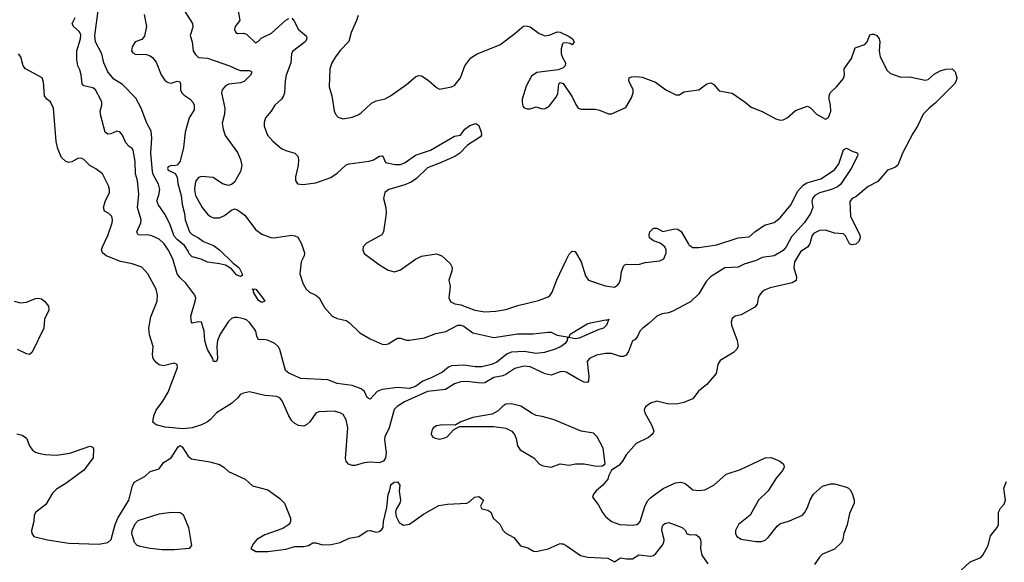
# Model space of a CAD drawing. Header units: inches. Extents: x 1552611 to 1694776, y 811966 to 917215.
# Tile 420 of 549: x 1675565 to 1682096, y 861078 to 864676. Entities that reach past the tile are written whole.
import ezdxf

# ---------------------------------------------------------------- set-up
doc = ezdxf.new("R2010")
doc.units = ezdxf.units.IN
doc.header["$MEASUREMENT"] = 0
doc.layers.add('B6876', color=7, linetype='Continuous')
doc.layers.add('B6886', color=7, linetype='Continuous')

msp = doc.modelspace()

# ---------------------------------------------------------------- linework, layer by layer
at = {"layer": 'B6876', "color": 5}
for points, elevation in [([(1676648.5, 864748.5), (1676711.2, 864651.2), (1676714, 864626), (1676695.3, 864570), (1676708.2, 864528.2), (1676715.2, 864470), (1676730, 864444.9), (1676750, 864426.2), (1676810, 864420.5), (1676956.4, 864370), (1677010, 864344.7), (1677030, 864339.7), (1677090, 864338.7), (1677104.9, 864330), (1677098.7, 864310), (1677053.1, 864266.9), (1677030, 864257), (1676951.4, 864248.6), (1676930, 864238), (1676908.5, 864211.5), (1676903, 864190), (1676925.5, 864090), (1676923.5, 864050), (1676907.6, 863990), (1676913.8, 863950), (1676928.3, 863908.3), (1677010, 863795.5), (1677030.3, 863750), (1677038.4, 863710), (1677030.4, 863670), (1676990, 863599.5), (1676970, 863583.6), (1676950, 863575.6), (1676910, 863587.8), (1676848.9, 863628.9), (1676770, 863636.8), (1676750.2, 863629.8), (1676735, 863610), (1676728.1, 863590), (1676725.3, 863550), (1676731.2, 863510), (1676774.9, 863430), (1676810, 863386), (1676830.7, 863370), (1676850, 863362.3), (1676890, 863363.1), (1676922.6, 863377.4), (1676970, 863413), (1676990, 863422), (1677010, 863416.3), (1677058.9, 863378.9), (1677130, 863284.6), (1677170, 863254.9), (1677230, 863232.2), (1677250, 863230.2), (1677370, 863247.2), (1677390, 863243.8), (1677410, 863233.4), (1677435.2, 863190), (1677454.4, 863130), (1677451.3, 863110), (1677432.8, 863070), (1677424, 862990), (1677442.8, 862930), (1677464.2, 862890), (1677488.2, 862870), (1677529.2, 862849.2), (1677551.2, 862831.2), (1677587.3, 862767.3), (1677637.3, 862710), (1677670, 862694.4), (1677730, 862681.3), (1677750, 862668.2), (1677820, 862599.9), (1677890, 862560.3), (1677970, 862525.7), (1677990, 862523.1), (1678010, 862527.4), (1678070, 862564.4), (1678090, 862563.8), (1678130, 862550.4), (1678150, 862550.3), (1678250, 862567.5), (1678324.2, 862595.8), (1678391.7, 862608.3), (1678470, 862650.4), (1678490, 862651.3), (1678510, 862643.6), (1678570, 862599.9), (1678710, 862568), (1678870, 862593.2), (1678970, 862592.7), (1679070, 862603.7), (1679090, 862603.1), (1679130, 862583.6), (1679209.2, 862570.8), (1679217, 862590), (1679330, 862658.7), (1679350, 862667), (1679450, 862685.5), (1679456.5, 862683.5), (1679472, 862690), (1679458, 862650), (1679438, 862630), (1679401.1, 862618.9), (1679275.3, 862564.7), (1679250, 862559.2), (1679210, 862569.3), (1679196.9, 862563.1), (1679195.5, 862550), (1679182.8, 862530), (1679156.5, 862510), (1679110, 862488.5), (1679046, 862470), (1678990, 862463.2), (1678910, 862475.4), (1678828, 862472), (1678799.3, 862460.7), (1678730, 862405.6), (1678695.3, 862390), (1678630, 862374.3), (1678585.1, 862374.9), (1678510, 862385.8), (1678430, 862382), (1678408.8, 862371.2), (1678370, 862338.9), (1678290, 862298.2), (1678239.9, 862280.1), (1678190, 862243.6), (1678150, 862231.7), (1678070, 862237.4), (1677970, 862225.1), (1677935.6, 862210), (1677890, 862159.3), (1677870, 862171.8), (1677852.2, 862210), (1677830, 862229.1), (1677770, 862250.7), (1677670, 862263.6), (1677608.9, 862288.9), (1677430, 862296.4), (1677350, 862332.1), (1677328.8, 862350), (1677289.8, 862490), (1677280.2, 862510), (1677258.2, 862530), (1677209.2, 862550.8), (1677184.2, 862555.8), (1677150, 862554), (1677137.2, 862577.2), (1677130.7, 862610), (1677119, 862630), (1677090, 862668.6), (1677070, 862685.3), (1677050, 862693.5), (1677010, 862702), (1676990, 862701.1), (1676970, 862694.3), (1676947, 862673), (1676894, 862590), (1676876.3, 862550), (1676872, 862510), (1676876, 862430), (1676870, 862409.4), (1676850, 862408.7), (1676846.2, 862430), (1676810.8, 862490), (1676803.9, 862510), (1676793, 862550), (1676788.8, 862610), (1676770.8, 862670.8), (1676750, 862673.7), (1676710, 862664.2), (1676704.2, 862670), (1676699.8, 862710), (1676729.7, 862810), (1676732.8, 862830), (1676726.6, 862850), (1676667.8, 862930), (1676630, 862964.2), (1676609.9, 862989.9), (1676579.9, 863090), (1676550, 863151.1), (1676523.1, 863190), (1676490, 863221), (1676442.3, 863242.3), (1676413.2, 863250), (1676370, 863246.5), (1676350, 863249.8), (1676343.5, 863263.5), (1676342, 863270), (1676369.1, 863330), (1676371.1, 863350), (1676346, 863430), (1676356.2, 863516.2), (1676346.6, 863610), (1676334.1, 863654.1), (1676330, 863735.3), (1676318.7, 863810), (1676310, 863822), (1676290, 863834.5), (1676270, 863859.5), (1676247, 863910), (1676230, 863931.8), (1676210, 863936.8), (1676170, 863919.8), (1676150, 863916.9), (1676131.6, 863930), (1676102.6, 864037.4), (1676098.9, 864070), (1676109.3, 864110), (1676109.5, 864130), (1676100.5, 864150), (1676066.9, 864210), (1676050, 864223.1), (1675990, 864236.3), (1675978.3, 864250), (1675971.9, 864310), (1675963.1, 864343.1), (1675949.7, 864370.3), (1675943, 864410), (1675943.8, 864470), (1675968.2, 864550), (1675970, 864578), (1675958.4, 864598.4), (1675921.2, 864630), (1675912.7, 864650), (1675931.8, 864690)], 940), ([(1676389.5, 864709.5), (1676406.2, 864630), (1676393.6, 864566.4), (1676375.8, 864544.2), (1676330, 864528.2), (1676310, 864495.1), (1676306.5, 864470), (1676316.2, 864456.2), (1676330, 864448.4), (1676405.7, 864445.7), (1676430, 864436.5), (1676444.9, 864424.9), (1676470, 864394.9), (1676503, 864310), (1676530, 864271.3), (1676550, 864258.4), (1676570, 864255.6), (1676610, 864268.4), (1676625.2, 864265.2), (1676631.5, 864251.5), (1676632.4, 864210), (1676639.6, 864190), (1676655, 864175), (1676695.3, 864150), (1676713.4, 864130), (1676722, 864110), (1676722.8, 864077.2), (1676690, 864026), (1676662.4, 863930), (1676651.6, 863828.4), (1676630, 863737.2), (1676610, 863712.3), (1676590, 863706), (1676570, 863709.2), (1676550, 863701.2), (1676545.3, 863690), (1676550, 863678.8), (1676596.9, 863656.9), (1676610, 863631), (1676614.8, 863590), (1676635.5, 863510), (1676641.7, 863450), (1676657, 863390), (1676661.7, 863350), (1676691.5, 863270), (1676710, 863252.6), (1676750, 863230.2), (1676784.2, 863204.2), (1676850, 863179.5), (1676890, 863149.3), (1676980.6, 863060.6), (1677020.3, 863030), (1677039.5, 862990), (1677039.5, 862980.5), (1677030, 862972.3), (1677004.1, 862984.1), (1676970, 863023.6), (1676930, 863047.3), (1676890, 863058), (1676810, 863069), (1676769.1, 863089.1), (1676710, 863102.7), (1676690, 863122.7), (1676682.2, 863142.2), (1676658, 863178), (1676610, 863217.7), (1676590, 863241.2), (1676561.6, 863321.6), (1676527.4, 863387.4), (1676483.1, 863450), (1676477.2, 863470), (1676478.2, 863490), (1676487.5, 863512.4), (1676493.7, 863550), (1676486.2, 863586.2), (1676449.9, 863650), (1676445.3, 863670), (1676434.9, 863790), (1676441.4, 863890), (1676437.3, 863937.3), (1676409.3, 863990), (1676369.8, 864090), (1676334.8, 864154.8), (1676245.8, 864245.8), (1676190, 864281.4), (1676150, 864329.9), (1676122.7, 864390), (1676110.4, 864450), (1676068.1, 864528.1), (1676064.1, 864570), (1676086.9, 864753.1)], 920), ([(1677008.2, 864770), (1677026, 864670), (1676994.8, 864630), (1676990.7, 864610), (1676998.8, 864590), (1677010, 864583.8), (1677050, 864585.7), (1677070, 864580.5), (1677130, 864521.6), (1677150, 864534), (1677167.3, 864552.7), (1677234.5, 864585.5), (1677330, 864672), (1677350, 864683.7)], 960), ([(1677370, 864686), (1677385.9, 864665.9), (1677414, 864610), (1677467, 864567), (1677470.4, 864550), (1677457.6, 864530), (1677374, 864466), (1677368.5, 864450), (1677363.7, 864390), (1677331.7, 864308.3), (1677324.9, 864270), (1677320.3, 864190), (1677313.7, 864170), (1677300.4, 864150), (1677257.3, 864110), (1677233.4, 864070), (1677195.8, 864024.2), (1677186.7, 863993.3), (1677186.7, 863970), (1677208.4, 863910), (1677243, 863870), (1677302, 863822), (1677330, 863807.6), (1677390.2, 863790.2), (1677410, 863770.7), (1677414, 863750), (1677412, 863710), (1677394.8, 863634.8), (1677394.8, 863610), (1677407.7, 863587.7), (1677442.5, 863582.5), (1677530, 863594), (1677629.3, 863630), (1677670, 863657.4), (1677730, 863713.4), (1677750, 863719.7), (1677883.1, 863736.9), (1677912.3, 863747.7), (1677950.6, 863770.6), (1677970, 863773.4), (1677974, 863770), (1677991, 863730), (1678054.7, 863714.7), (1678090, 863715.7), (1678120.9, 863730), (1678190, 863777.7), (1678290, 863811.8), (1678450, 863903.6), (1678489.5, 863910.5), (1678517, 863950), (1678550, 863975.3), (1678590, 863987.7), (1678610, 863974.8), (1678626, 863930), (1678628, 863910), (1678620.9, 863899.1), (1678535.1, 863844.9), (1678484.6, 863790), (1678450.1, 863769.9), (1678350, 863724.5), (1678270, 863692.9), (1678197.3, 863622.7), (1678161.6, 863598.4), (1678119.4, 863580.6), (1678012.7, 863550), (1677987.2, 863530), (1677978.9, 863490), (1677993.4, 863430), (1677996.4, 863390), (1677979.1, 863270), (1677966, 863250), (1677864.7, 863195.3), (1677844, 863170), (1677840.7, 863150), (1677850, 863126.8), (1677950.7, 863050), (1678010, 863014.4), (1678050, 863005.3), (1678090, 863018), (1678190, 863087.9), (1678230, 863107.9), (1678330, 863123), (1678364.7, 863110), (1678419.9, 863059.9), (1678433.4, 863033.4), (1678430.6, 863009.4), (1678411.3, 862950), (1678421, 862910), (1678412, 862830), (1678425.4, 862805.4), (1678451.3, 862791.3), (1678490, 862786), (1678584.7, 862750), (1678650, 862738.7), (1678723.1, 862743.1), (1678790, 862754.7), (1678870, 862780.2), (1679006.5, 862813.5), (1679070, 862838.5), (1679084, 862850), (1679096.8, 862870), (1679128.3, 862951.7), (1679190, 863082), (1679210, 863121), (1679230, 863141), (1679250, 863138), (1679290, 863071.3), (1679317.3, 862977.3), (1679338, 862950), (1679449.1, 862910.9), (1679510, 862902.8), (1679530, 862916), (1679541.2, 862930), (1679550, 862954), (1679556.5, 863003.5), (1679570, 863042), (1679578, 863050), (1679590, 863054), (1679670, 863052.4), (1679713.8, 863066.2), (1679810, 863077), (1679837.8, 863090), (1679852.8, 863130), (1679853, 863150), (1679843.2, 863170), (1679813.2, 863193.2), (1679768.4, 863210), (1679742.2, 863230), (1679739.1, 863250), (1679745, 863270), (1679770, 863293.8), (1679790, 863294), (1679830, 863272.2), (1679910, 863289.4), (1679930, 863287.1), (1679951.5, 863271.5), (1680000, 863186.7)], 960), ([(1677810, 864702.7), (1677799.7, 864670), (1677763.2, 864590), (1677748.3, 864531.7), (1677690, 864471.2), (1677659.6, 864430), (1677635.3, 864390), (1677621.5, 864350), (1677618.4, 864230), (1677635.5, 864170), (1677650.6, 864070.6), (1677658.8, 864050), (1677678, 864030), (1677710, 864019.1), (1677770, 864030.5), (1677810, 864045.5), (1677830, 864058), (1677897.6, 864122.4), (1677930, 864136.9), (1677988.7, 864151.3), (1678024.5, 864170), (1678130, 864245.7), (1678190, 864297.6), (1678210, 864306.4), (1678230, 864303.8), (1678275.1, 864275.1), (1678330, 864226), (1678350, 864216), (1678430, 864230.4), (1678450, 864239.3), (1678489.6, 864290), (1678517.6, 864370), (1678557.5, 864422.5), (1678599.3, 864450), (1678749.5, 864510), (1678850, 864584.4), (1678894.9, 864625.1), (1678907.3, 864632.7), (1678924.7, 864635.3), (1678950, 864629.3), (1679010, 864583.6), (1679050, 864568.5), (1679083.6, 864576.4), (1679130, 864594.8), (1679150, 864593.4), (1679210, 864564.9), (1679230.8, 864550), (1679242.8, 864530), (1679230.3, 864509.7), (1679217.2, 864517.2), (1679190, 864523.1), (1679170, 864519.6), (1679165.2, 864514.8), (1679156.8, 864483.2), (1679156.8, 864450), (1679165, 864425), (1679186, 864390), (1679182.3, 864370), (1679170, 864357.7), (1679136.4, 864343.6), (1678994.2, 864325.8), (1678959.1, 864300.9), (1678924, 864236), (1678898, 864150), (1678897.1, 864130), (1678903.1, 864103.1), (1678911.9, 864091.9), (1678930, 864084.4), (1678950, 864085.1), (1678990, 864098.1), (1679030, 864085.3), (1679050, 864087.2), (1679077.1, 864102.9), (1679120.9, 864159.1), (1679134.9, 864185.1), (1679141.6, 864250), (1679150, 864260.5), (1679170, 864253.4), (1679230, 864164), (1679253, 864113), (1679270.3, 864090.3), (1679290, 864082.4), (1679382.5, 864082.5), (1679410, 864077), (1679470, 864052.4), (1679490, 864052.4), (1679585.6, 864094.4), (1679622, 864158), (1679635.1, 864190), (1679633.6, 864210), (1679605.6, 864270), (1679607, 864290), (1679622, 864298), (1679650, 864299.5), (1679694.3, 864294.3), (1679782, 864262), (1679850, 864210.8), (1679916.9, 864176.9), (1679942, 864178), (1679970, 864198), (1680000, 864202)], 980), ([(1680000, 862798.7), (1679896.9, 862743.1), (1679867.3, 862732.7), (1679825.9, 862725.9), (1679790, 862710.5), (1679738.7, 862661.3), (1679697.6, 862630), (1679677.6, 862610), (1679663.5, 862576.5), (1679645.8, 862554.2), (1679630, 862546), (1679604.1, 862475.9), (1679587.2, 862452.8), (1679570, 862443.7), (1679550, 862442.9), (1679490, 862461.9), (1679450, 862463.6), (1679390, 862451.7), (1679344.7, 862430), (1679329.4, 862409.4), (1679340.3, 862310), (1679337.7, 862282.3), (1679330.3, 862269.7), (1679310, 862273.3), (1679270, 862292.7), (1679190, 862339.8), (1679170, 862343.5), (1679150, 862340.5), (1679090, 862318.4), (1679050, 862328.3), (1678950, 862373.8), (1678910, 862379.8), (1678850, 862364.3), (1678790, 862322.7), (1678770, 862314.4), (1678710, 862303.6), (1678650, 862268.7), (1678625.1, 862265.1), (1678530, 862277.5), (1678490, 862274.2), (1678450, 862261.4), (1678390, 862225.1), (1678270, 862210.7), (1678118, 862142), (1678068, 862112), (1678048.7, 862091.3), (1678016.5, 861970), (1677986.7, 861910), (1677985.4, 861890), (1677995.7, 861804.3), (1677991, 861770), (1677977.8, 861750), (1677950, 861737.7), (1677890, 861743.2), (1677850, 861737.4), (1677790, 861720.3), (1677770, 861720.8), (1677746, 861730), (1677729.8, 861749.8), (1677726.3, 861766.3), (1677741.6, 861970), (1677730, 862022), (1677710, 862058.3), (1677690, 862069.8), (1677650, 862080.4), (1677550, 862075.8), (1677530, 862066.6), (1677490, 862009.4), (1677470, 861992), (1677450, 861982), (1677413.7, 861986.3), (1677390, 861998), (1677370, 862017.2), (1677349.4, 862050), (1677305.6, 862150), (1677290, 862169.5), (1677270, 862177.6), (1677190, 862184.7), (1677090, 862208), (1677050, 862200.5), (1677027.7, 862190), (1677011.6, 862168.5), (1676969.2, 862130.8), (1676870.5, 862070), (1676830, 862024.5), (1676810.7, 862010), (1676770.8, 861990), (1676710, 861969.4), (1676650, 861962.9), (1676530, 861974.3), (1676469.5, 861989.5), (1676447.2, 862007.2), (1676454.5, 862050), (1676470, 862086), (1676514, 862146), (1676550, 862206.8), (1676611.8, 862370), (1676608.7, 862390), (1676590, 862398), (1676519.3, 862380.7), (1676490, 862386.9), (1676470, 862402.6), (1676449.8, 862430), (1676445, 862455), (1676451.1, 862510), (1676426.5, 862586.5), (1676421.3, 862630), (1676435.2, 862704.8), (1676475.8, 862810), (1676478.9, 862850), (1676469.7, 862890), (1676414.2, 862990), (1676374.8, 863034.8), (1676310, 863057.8), (1676233.5, 863073.5), (1676139.3, 863110), (1676114, 863130), (1676108.2, 863150), (1676113.7, 863170), (1676150, 863244), (1676179.2, 863330), (1676180.9, 863350), (1676175.6, 863370), (1676155.1, 863390), (1676127.1, 863407.1), (1676120.3, 863430), (1676132.2, 863470), (1676160.9, 863530), (1676161.7, 863550), (1676153.9, 863573.9), (1676113.4, 863653.4), (1676070, 863687.8), (1676030, 863709.7), (1675990, 863749.6), (1675970, 863757.7), (1675950, 863755.8), (1675910, 863733.6), (1675890, 863729.7), (1675870, 863735.1), (1675842.9, 863762.9), (1675818.7, 863818.7), (1675807.5, 863867.5), (1675789.8, 864090), (1675770, 864132), (1675745.2, 864150), (1675729.5, 864170), (1675722.7, 864262.7), (1675713.6, 864290), (1675603.7, 864350), (1675587.3, 864370), (1675571.8, 864430), (1675556, 864450)], 960), ([(1675529, 862809), (1675570, 862797.6), (1675610, 862803.1), (1675670, 862827), (1675690, 862830.3), (1675710, 862824.9), (1675730.2, 862810.2), (1675756, 862776), (1675757.8, 862750), (1675730.1, 862690), (1675724.7, 862630), (1675648.2, 862471.8), (1675630, 862456.9), (1675610, 862461.1), (1675550, 862488.6)], 960), ([(1680000, 862150.9), (1679970, 862138.7), (1679930, 862129.6), (1679870, 862127), (1679790, 862147.3), (1679750, 862134.5), (1679714.8, 862110), (1679706.8, 862090), (1679710.6, 862070), (1679755.3, 861990), (1679770.4, 861950), (1679765.5, 861930), (1679734.7, 861905.3), (1679653.7, 861866.3), (1679588.1, 861791.9), (1679562.8, 861750), (1679538.8, 861721.2), (1679490.8, 861689.2), (1679471, 861650), (1679466, 861630), (1679433, 861590), (1679388.1, 861551.9), (1679370.4, 861530), (1679365.3, 861510), (1679402.3, 861462.3), (1679430, 861407.7), (1679450, 861382), (1679490, 861348), (1679544.7, 861330), (1679630, 861325.7), (1679659, 861330), (1679670, 861336.3), (1679679.6, 861350), (1679710.7, 861449.3), (1679730, 861486), (1679751.9, 861508.1), (1679832.7, 861567.3), (1679914.9, 861605.1), (1679949.7, 861610.3), (1679980, 861600), (1680000, 861583.4)], 980), ([(1675546, 861930), (1675581.4, 861921.4), (1675610, 861901), (1675630.2, 861850), (1675650, 861822.6), (1675670, 861808.8), (1675690, 861802), (1675733.7, 861793.7), (1675810, 861788.9), (1675897.7, 861802.3), (1676030, 861847.3), (1676050, 861841), (1676055.5, 861830), (1676053, 861770), (1675990.6, 861690), (1675870, 861600.9), (1675810, 861563.7), (1675783.2, 861536.8), (1675738.9, 861461), (1675673, 861410), (1675662, 861390), (1675658, 861350), (1675643.8, 861290), (1675644.4, 861270), (1675659.1, 861250), (1675750, 861227.8), (1675890, 861205.8), (1676090, 861198.9), (1676149.8, 861210.2), (1676172.6, 861230), (1676198.9, 861330), (1676215.2, 861370), (1676288.5, 861490), (1676313.6, 861586.4), (1676325.2, 861610), (1676398, 861650), (1676430, 861680.4), (1676490, 861699.1), (1676519.3, 861740.7), (1676569, 861770), (1676616.4, 861843.6), (1676630, 861852), (1676643.6, 861843.6), (1676683.1, 861783.1), (1676704.9, 861764.9), (1676825.5, 861745.5), (1676890, 861727.7), (1676918.8, 861710), (1676950, 861680.7), (1677061, 861630), (1677110, 861586), (1677210, 861558.8), (1677290, 861502), (1677320.5, 861470), (1677360.5, 861370), (1677362, 861350), (1677358, 861342), (1677350.3, 861329.7), (1677310, 861302.7), (1677190, 861259.5), (1677138.8, 861230), (1677116.1, 861203.9), (1677099.1, 861170), (1677131.3, 861150), (1677211, 861151), (1677330, 861166), (1677390, 861182.7), (1677450, 861183.1), (1677480.4, 861190), (1677510, 861206.8), (1677530, 861207.6), (1677573.9, 861193.9), (1677630, 861196.4), (1677690.6, 861209.4), (1677750, 861239.1), (1677814, 861250), (1677870, 861286), (1677890, 861288.4), (1677930, 861279.3), (1677950, 861283), (1677965.6, 861294.4), (1677976, 861310), (1677977.4, 861350), (1677999.2, 861440.8), (1678008.5, 861528.5), (1678018.2, 861550), (1678026.8, 861590), (1678030, 861597), (1678049.5, 861610), (1678070, 861611.5), (1678085.5, 861590), (1678082, 861550), (1678091, 861490), (1678086, 861470), (1678062.8, 861430), (1678057.3, 861410), (1678062.8, 861382.8), (1678082.5, 861342.5), (1678110, 861324), (1678150, 861330.5), (1678242.6, 861397.4), (1678345.8, 861454.2), (1678403.5, 861463.5), (1678530, 861470.6), (1678550, 861480.7), (1678580.9, 861510), (1678610, 861514), (1678640.7, 861490), (1678621, 861450), (1678630, 861432), (1678670, 861424.7), (1678690, 861411), (1678706, 861370), (1678750, 861331), (1678770, 861291.3), (1678790.5, 861270.5), (1678842, 861242), (1678887.5, 861187.5), (1678934.7, 861174.7), (1678972.8, 861152.8), (1678990.4, 861150.4), (1679070, 861166.8), (1679150, 861202), (1679158.3, 861201.7), (1679170, 861201.1), (1679190, 861190.2), (1679284.2, 861124.2), (1679333.5, 861113.5), (1679466, 861106), (1679510, 861082.6), (1679550, 861108.3), (1679590, 861102.2), (1679630, 861102.5), (1679671.8, 861128.2), (1679750, 861118.3), (1679770, 861124.4), (1679784.1, 861135.9), (1679826.9, 861190), (1679837.6, 861210), (1679840.6, 861230), (1679824.5, 861290), (1679827.1, 861312.9), (1679832.9, 861327.1), (1679844, 861336), (1679870, 861341.3), (1679959.1, 861310), (1679980.4, 861290), (1679990, 861267.7), (1680000, 861264.6)], 960)]:
    msp.add_lwpolyline(points, dxfattribs=dict(at, elevation=elevation))
for points, elevation in [([(1677170, 862800.5), (1677150, 862815.1), (1677116, 862870), (1677117.2, 862877.2), (1677110, 862891.3), (1677130.4, 862890), (1677178.7, 862830), (1677190, 862809.3)], 920), ([(1678826, 862130), (1678790, 862127), (1678770, 862114.5), (1678738, 862082), (1678699, 862061), (1678570, 862037.6), (1678492, 862010), (1678452.7, 861987.3), (1678370, 861989.5), (1678330, 861982.9), (1678307.7, 861970), (1678298, 861950), (1678293.4, 861930), (1678302.8, 861910), (1678321.1, 861901.1), (1678350, 861895.8), (1678379.3, 861900.7), (1678401.2, 861910), (1678443.2, 861956.8), (1678481.2, 861978.8), (1678710, 861978.4), (1678788.5, 861968.5), (1678828.4, 861948.4), (1678846.7, 861926.7), (1678858.3, 861898.3), (1678866.7, 861850), (1678883.7, 861823.7), (1678976, 861770), (1679012, 861730), (1679038, 861718), (1679090, 861708.2), (1679150.5, 861730.5), (1679210, 861722.8), (1679250.9, 861730.9), (1679308.9, 861731.1), (1679390, 861716), (1679430, 861718), (1679448.7, 861731.3), (1679435.5, 861835.5), (1679395.1, 861910), (1679370, 861935.1), (1679290, 861947), (1679110, 862022.9), (1679030, 862045.6), (1678990, 862051.6), (1678964, 862064), (1678890, 862114.5)], 980), ([(1676590, 861160.4), (1676510, 861160.8), (1676429.4, 861169.4), (1676363, 861183), (1676344.1, 861190), (1676325.4, 861210), (1676308.9, 861268.9), (1676312, 861290), (1676330, 861332.9), (1676350, 861355.2), (1676490, 861399.2), (1676570.4, 861410.4), (1676630, 861407.7), (1676650, 861394.8), (1676684.7, 861310), (1676703.6, 861190), (1676690, 861169.9)], 940)]:
    msp.add_lwpolyline(points, close=True, dxfattribs=dict(at, elevation=elevation))
at = {"layer": 'B6886', "color": 5}
for points, elevation in [([(1680000, 864202), (1680070, 864211.3), (1680122, 864250), (1680150, 864256.4), (1680170, 864246.8), (1680205.1, 864205.1), (1680290, 864188.4), (1680376.3, 864130), (1680415.8, 864095.8), (1680490, 864066.5), (1680579.6, 864019.6), (1680610, 864010.2), (1680630, 864013), (1680655.5, 864024.5), (1680710, 864074.7), (1680790, 864101.6), (1680810, 864090.6), (1680849.5, 864049.5), (1680910, 864016.4), (1680930, 864027.3), (1680944.7, 864070), (1680943.8, 864110), (1680934.5, 864150), (1680934, 864170), (1680940.9, 864190), (1680983.1, 864230), (1681030, 864284.9), (1681034.7, 864310), (1681033.3, 864350), (1681081.2, 864418.8), (1681107, 864490), (1681170, 864510.3), (1681185.7, 864530), (1681204.9, 864575.1), (1681219.7, 864580.3), (1681230, 864580.9), (1681250, 864570.3), (1681265, 864550), (1681271.2, 864530), (1681265, 864470), (1681272.8, 864430), (1681318.3, 864338.3), (1681339.9, 864319.9), (1681410, 864295), (1681470, 864297.6), (1681570, 864275.5), (1681590, 864280.2), (1681630, 864315), (1681670, 864336.3), (1681708.4, 864348.4), (1681750, 864350.6), (1681770.5, 864330.5), (1681780.4, 864290), (1681776.5, 864270), (1681764.7, 864250), (1681638.1, 864121.9), (1681597.4, 864090), (1681557.6, 864050), (1681520.3, 863970), (1681490, 863922), (1681420.9, 863790), (1681389.5, 863710.5), (1681370, 863697), (1681321.4, 863678.6), (1681256.2, 863603.8), (1681192.9, 863570), (1681110, 863502.4), (1681087.7, 863490), (1681070.5, 863470), (1681075.2, 863370), (1681138, 863250), (1681139.7, 863230), (1681130, 863205.4), (1681110, 863186.6), (1681083.4, 863183.4), (1681068.7, 863190), (1681042.3, 863242.3), (1681030, 863255.3), (1680970, 863259.5), (1680910, 863281.2), (1680870, 863278.3), (1680830, 863258), (1680818.3, 863241.7), (1680806.5, 863190), (1680800.1, 863179.9), (1680793.2, 863170), (1680743.9, 863136.1), (1680705.2, 863070), (1680699.7, 863030), (1680716.9, 862970), (1680714.3, 862945.7), (1680689.1, 862930.9), (1680542.1, 862897.9), (1680510, 862885), (1680489.5, 862870.5), (1680471.3, 862850), (1680462.4, 862830), (1680456.5, 862790), (1680440.4, 862770), (1680350, 862719.7), (1680310, 862709.7), (1680290, 862694.5), (1680283.6, 862670), (1680287.1, 862650), (1680324.4, 862550), (1680330.4, 862510), (1680320.5, 862490), (1680299.1, 862470), (1680210, 862417), (1680195.3, 862390), (1680185.3, 862330), (1680123.6, 862256.4), (1680067, 862213), (1680030, 862163.1), (1680000, 862150.9)], 980), ([(1680000, 863186.7), (1680002.4, 863182.4), (1680030, 863164.5), (1680070, 863164.5), (1680190, 863183.7), (1680330, 863228.8), (1680403.8, 863236.2), (1680442, 863270), (1680505.5, 863314.5), (1680570, 863330.2), (1680610, 863361.7), (1680683, 863450), (1680723.8, 863536.2), (1680760.7, 863579.3), (1680786.4, 863593.6), (1680878.6, 863621.4), (1680970, 863681.1), (1680998.7, 863721.3), (1681030, 863812), (1681050, 863824.4), (1681090, 863802.3), (1681114.7, 863794.7), (1681122.8, 863790), (1681123.5, 863783.5), (1681123, 863770), (1681080.2, 863690), (1681010, 863583.2), (1680990, 863568), (1680950, 863549.1), (1680870, 863528.3), (1680838.6, 863510), (1680830, 863499.8), (1680823.2, 863490), (1680820.2, 863470), (1680826.2, 863430), (1680809.5, 863390), (1680770, 863330.6), (1680684, 863236), (1680649.1, 863170), (1680630, 863145.4), (1680570, 863111.2), (1680490, 863100.2), (1680450, 863078.8), (1680370, 863055.6), (1680330, 863034.7), (1680242.4, 863030), (1680148, 862972), (1680119, 862941), (1680070, 862858.4), (1680013.8, 862806.2), (1680000, 862798.7)], 960), ([(1680000, 861583.4), (1680030, 861558.7), (1680070, 861553.4), (1680110, 861558), (1680169.7, 861590), (1680250, 861663.1), (1680346.9, 861693.1), (1680510, 861771.7), (1680550, 861774), (1680606, 861750), (1680630.8, 861730), (1680634.8, 861710), (1680627.3, 861690), (1680582.7, 861637.3), (1680528.4, 861551.6), (1680465.7, 861490), (1680409, 861391), (1680333.4, 861330), (1680313, 861290), (1680313, 861270), (1680322, 861250), (1680350, 861232.7), (1680450, 861215.3), (1680484.4, 861215.6), (1680510, 861226), (1680530, 861243), (1680590, 861319.1), (1680606.2, 861333.8), (1680670, 861352.4), (1680756.2, 861390), (1680770, 861405.5), (1680790, 861442), (1680808.1, 861491.9), (1680829.7, 861530), (1680890, 861583.1), (1680942.4, 861597.6), (1680970, 861598.6), (1681050, 861577.6), (1681063.1, 861570), (1681076, 861556), (1681088.9, 861528.9), (1681100.2, 861490), (1681099.3, 861470), (1681070, 861402.7), (1681052.4, 861327.6), (1681030.4, 861270), (1681025.7, 861230), (1681016.5, 861210), (1680970, 861166), (1680890, 861131.7), (1680870, 861111.9), (1680836.6, 861063.4)], 980), ([(1681810, 861026.7), (1681870, 861080.8), (1681939.2, 861110), (1681953.5, 861126.5), (1681988, 861190), (1682005.2, 861254.8), (1682048.7, 861310), (1682058, 861330), (1682057.6, 861410), (1682070, 861436.3), (1682095.1, 861464.9), (1682103.7, 861490), (1682092.3, 861570), (1682110, 861614)], 980), ([(1680000, 861264.6), (1680010, 861261.6), (1680050, 861263.1), (1680070, 861246.4), (1680079.6, 861230), (1680083.6, 861210), (1680080.2, 861170), (1680090, 861125.3), (1680130, 861068)], 960)]:
    msp.add_lwpolyline(points, dxfattribs=dict(at, elevation=elevation))

doc.saveas('drawing.dxf')
